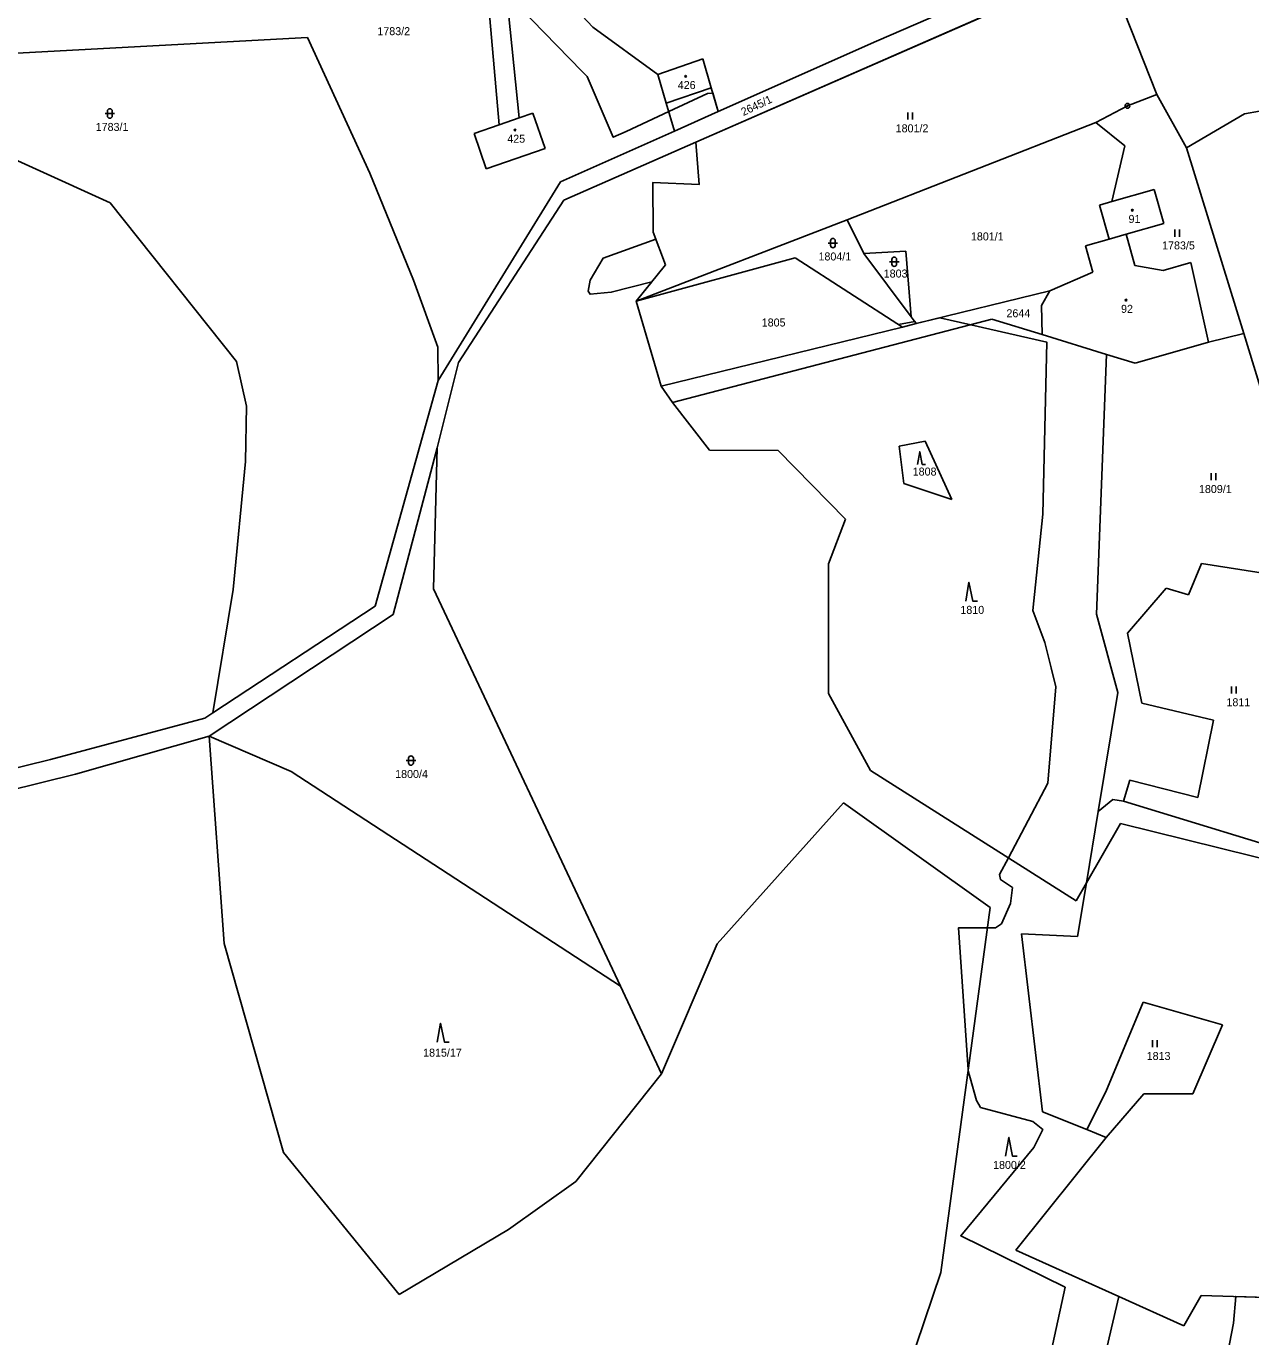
# Model space of a CAD drawing. Extents: x -439246 to -433691, y -1130252 to -1121148.
# Drawn here: x -435919.2 to -435659, y -1123419.1 to -1123140.7 of the extents above; entities that cross this region are included whole.
import ezdxf

# ---------------------------------------------------------------- set-up
doc = ezdxf.new("R2010")
doc.units = 0
for name, color, linetype in [('Vrstva 1', 7, 'Continuous'), ('Vrstva 16', 7, 'Continuous'), ('Vrstva 18', 7, 'Continuous'), ('Vrstva 19', 7, 'Continuous'), ('Vrstva 24', 7, 'Continuous'), ('Vrstva 25', 7, 'Continuous'), ('Vrstva 3', 7, 'Continuous'), ('Vrstva 37', 7, 'Continuous'), ('Vrstva 4', 7, 'Continuous'), ('Vrstva 52', 7, 'Continuous'), ('Vrstva 6', 7, 'Continuous')]:
    doc.layers.add(name, color=color, linetype=linetype)

msp = doc.modelspace()

# ---------------------------------------------------------------- linework, layer by layer
at = {"layer": 'Vrstva 1'}
for points in [[(-435818.75, -1123161.66), (-435824.5, -1123096.21)], [(-435814.48, -1123160.19), (-435819.53, -1123110.78)], [(-435798.84, -1123140.95), (-435814.43, -1123124.3)], [(-435738.57, -1123143.89), (-435696.3, -1123125.53)], [(-435694.56, -1123129.25), (-435776.94, -1123165.34)], [(-435679.01, -1123155.21), (-435690.05, -1123127.28)], [(-435939.63, -1123147.44), (-435859.47, -1123143.08)], [(-435859.47, -1123143.08), (-435846.23, -1123171.9)], [(-435785.05, -1123150.95), (-435798.84, -1123140.95)], [(-435772.19, -1123158.86), (-435738.57, -1123143.89)], [(-435775.49, -1123147.68), (-435785.05, -1123150.95)], [(-435775.49, -1123147.68), (-435773.68, -1123153.82)], [(-435785.05, -1123150.95), (-435783.24, -1123157.09)], [(-435773.68, -1123153.82), (-435772.19, -1123158.86)], [(-435901.39, -1123178.23), (-435948.61, -1123156.76)], [(-435783.24, -1123157.09), (-435781.49, -1123163)], [(-435679.01, -1123155.21), (-435685.23, -1123157.63)], [(-435672.72, -1123166.52), (-435679.01, -1123155.21)], [(-435660.34, -1123159.36), (-435644.41, -1123156.5)], [(-435818.75, -1123161.66), (-435814.48, -1123160.19)], [(-435814.48, -1123160.19), (-435811.59, -1123159.19)], [(-435808.98, -1123166.69), (-435811.59, -1123159.19)], [(-435781.49, -1123163), (-435772.19, -1123158.86)], [(-435685.23, -1123157.63), (-435691.94, -1123161.17)], [(-435672.72, -1123166.52), (-435660.34, -1123159.36)], [(-435824.08, -1123163.5), (-435818.75, -1123161.66)], [(-435805.72, -1123173.79), (-435781.49, -1123163)], [(-435691.94, -1123161.17), (-435744.81, -1123181.85)], [(-435691.94, -1123161.17), (-435685.8, -1123166.11)], [(-435821.47, -1123171), (-435824.08, -1123163.5)], [(-435776.94, -1123165.34), (-435805.03, -1123177.64)], [(-435776.21, -1123174.31), (-435776.94, -1123165.34)], [(-435821.47, -1123171), (-435808.98, -1123166.69)], [(-435685.8, -1123166.11), (-435688.54, -1123177.96)], [(-435660.51, -1123206.02), (-435672.72, -1123166.52)], [(-435846.23, -1123171.9), (-435836.94, -1123194.67)], [(-435831.71, -1123215.95), (-435805.72, -1123173.79)], [(-435786.05, -1123184.45), (-435786.09, -1123173.95)], [(-435786.09, -1123173.95), (-435776.21, -1123174.31)], [(-435688.54, -1123177.96), (-435679.58, -1123175.42)], [(-435679.58, -1123175.42), (-435677.52, -1123182.62)], [(-435874.59, -1123211.91), (-435901.39, -1123178.23)], [(-435827.38, -1123212.15), (-435805.03, -1123177.64)], [(-435691.21, -1123178.72), (-435688.54, -1123177.96)], [(-435691.21, -1123178.72), (-435689.14, -1123185.95)], [(-435744.81, -1123181.85), (-435789.62, -1123199.16)], [(-435744.81, -1123181.85), (-435741.26, -1123189.02)], [(-435783.37, -1123191.42), (-435786.05, -1123184.45)], [(-435685.54, -1123184.92), (-435689.14, -1123185.95)], [(-435677.52, -1123182.62), (-435685.54, -1123184.92)], [(-435685.54, -1123184.92), (-435683.64, -1123191.55)], [(-435689.14, -1123185.95), (-435694.18, -1123187.39)], [(-435694.18, -1123187.39), (-435692.59, -1123192.97)], [(-435789.62, -1123199.16), (-435755.83, -1123189.91)], [(-435755.83, -1123189.91), (-435733.07, -1123204.62)], [(-435732.33, -1123188.51), (-435741.26, -1123189.02)], [(-435741.26, -1123189.02), (-435731.2, -1123202.46)], [(-435732.33, -1123188.51), (-435731.2, -1123202.46)], [(-435789.62, -1123199.16), (-435783.37, -1123191.42)], [(-435692.59, -1123192.97), (-435701.7, -1123196.91)], [(-435683.64, -1123191.55), (-435677.68, -1123192.61)], [(-435677.68, -1123192.61), (-435671.78, -1123190.92)], [(-435671.78, -1123190.92), (-435668.01, -1123207.84)], [(-435836.94, -1123194.67), (-435831.8, -1123208.93)], [(-435789.62, -1123199.16), (-435784.3, -1123217.2)], [(-435730.12, -1123203.9), (-435701.7, -1123196.91)], [(-435701.7, -1123196.91), (-435703.49, -1123200.07)], [(-435703.49, -1123200.07), (-435703.38, -1123206.24)], [(-435784.3, -1123217.2), (-435733.07, -1123204.62)], [(-435714.03, -1123202.98), (-435781.88, -1123220.63)], [(-435733.07, -1123204.62), (-435730.12, -1123203.9)], [(-435731.2, -1123202.46), (-435730.12, -1123203.9)], [(-435703.38, -1123206.24), (-435714.03, -1123202.98)], [(-435689.68, -1123210.43), (-435703.38, -1123206.24)], [(-435668.01, -1123207.84), (-435660.51, -1123206.02)], [(-435651.42, -1123235.58), (-435660.51, -1123206.02)], [(-435831.8, -1123208.93), (-435831.71, -1123215.95)], [(-435683.58, -1123212.3), (-435668.01, -1123207.84)], [(-435872.4, -1123221.41), (-435874.59, -1123211.91)], [(-435831.91, -1123230.29), (-435827.38, -1123212.15)], [(-435691.81, -1123265.62), (-435689.68, -1123210.43)], [(-435689.68, -1123210.43), (-435683.58, -1123212.3)], [(-435831.71, -1123215.95), (-435845.08, -1123263.95)], [(-435784.3, -1123217.2), (-435781.88, -1123220.63)], [(-435872.65, -1123233.17), (-435872.4, -1123221.41)], [(-435781.88, -1123220.63), (-435774.05, -1123230.81)], [(-435728.22, -1123228.84), (-435733.75, -1123229.94)], [(-435722.59, -1123241.28), (-435728.22, -1123228.84)], [(-435841.28, -1123265.71), (-435831.91, -1123230.29)], [(-435832.69, -1123260.27), (-435831.91, -1123230.29)], [(-435774.05, -1123230.81), (-435759.45, -1123230.85)], [(-435759.45, -1123230.85), (-435745.18, -1123245.42)], [(-435733.75, -1123229.94), (-435732.75, -1123237.83)], [(-435875.27, -1123260.37), (-435872.65, -1123233.17)], [(-435732.75, -1123237.83), (-435722.59, -1123241.28)], [(-435745.18, -1123245.42), (-435748.74, -1123254.95)], [(-435669.49, -1123254.88), (-435672.3, -1123261.5)], [(-435669.49, -1123254.88), (-435651.85, -1123257.63)], [(-435748.74, -1123254.95), (-435748.79, -1123282.51)], [(-435879.55, -1123286.57), (-435875.27, -1123260.37)], [(-435832.69, -1123260.27), (-435792.97, -1123344.68)], [(-435677.03, -1123260.09), (-435685.25, -1123269.69)], [(-435672.3, -1123261.5), (-435677.03, -1123260.09)], [(-435841.28, -1123265.71), (-435880.35, -1123291.54)], [(-435879.55, -1123286.57), (-435845.08, -1123263.95)], [(-435691.81, -1123265.62), (-435687.25, -1123282.29)], [(-435685.25, -1123269.69), (-435682.16, -1123284.52)], [(-435748.79, -1123282.51), (-435739.87, -1123298.84)], [(-435687.25, -1123282.29), (-435691.43, -1123307.51)], [(-435682.16, -1123284.52), (-435666.95, -1123288.13)], [(-435914.05, -1123296.48), (-435881.25, -1123287.69)], [(-435881.25, -1123287.69), (-435879.55, -1123286.57)], [(-435666.95, -1123288.13), (-435670.31, -1123304.57)], [(-435908.76, -1123299.63), (-435880.35, -1123291.54)], [(-435880.35, -1123291.54), (-435862.91, -1123299.02)], [(-436043.61, -1123328.46), (-435914.05, -1123296.48)], [(-435862.91, -1123299.02), (-435792.97, -1123344.68)], [(-435739.87, -1123298.84), (-435696.12, -1123326.51)], [(-436056.42, -1123336.16), (-435908.76, -1123299.63)], [(-435684.74, -1123300.89), (-435686.1, -1123305.37)], [(-435670.31, -1123304.57), (-435684.74, -1123300.89)], [(-435688.38, -1123305.01), (-435691.43, -1123307.51)], [(-435686.1, -1123305.37), (-435688.38, -1123305.01)], [(-435745.59, -1123305.68), (-435772.4, -1123335.67)], [(-435714.4, -1123327.94), (-435745.59, -1123305.68)], [(-435691.43, -1123307.51), (-435693.94, -1123322.7)], [(-435686.1, -1123305.37), (-435644.38, -1123318.07)], [(-435686.71, -1123310.09), (-435693.94, -1123322.7)], [(-435651.52, -1123318.83), (-435686.71, -1123310.09)], [(-435693.94, -1123322.7), (-435696.12, -1123326.51)], [(-435693.94, -1123322.7), (-435695.82, -1123334.07)], [(-435724.89, -1123405.5), (-435714.4, -1123327.94)], [(-435772.4, -1123335.67), (-435784.22, -1123363.27)], [(-435703.32, -1123371.32), (-435707.75, -1123333.55)], [(-435695.82, -1123334.07), (-435707.75, -1123333.55)], [(-435792.97, -1123344.68), (-435784.22, -1123363.27)], [(-435681.92, -1123348.05), (-435689.85, -1123367.13)], [(-435665.01, -1123352.88), (-435681.92, -1123348.05)], [(-435671.35, -1123367.55), (-435665.01, -1123352.88)], [(-435689.85, -1123367.13), (-435693.9, -1123375.13)], [(-435689.78, -1123376.8), (-435681.79, -1123367.55)], [(-435681.79, -1123367.55), (-435671.35, -1123367.55)], [(-435693.9, -1123375.13), (-435703.32, -1123371.32)], [(-435708.97, -1123400.72), (-435689.78, -1123376.8)], [(-435689.78, -1123376.8), (-435693.9, -1123375.13)], [(-435687.04, -1123410.6), (-435708.97, -1123400.72)], [(-435744.29, -1123462.94), (-435724.89, -1123405.5)], [(-435689.65, -1123421.47), (-435687.04, -1123410.6)], [(-435687.04, -1123410.6), (-435673.27, -1123416.81)], [(-435673.27, -1123416.81), (-435669.54, -1123410.34)], [(-435669.54, -1123410.34), (-435651.22, -1123410.94)]]:
    msp.add_lwpolyline(points, dxfattribs=at)
at = {"layer": 'Vrstva 24'}
for radius in [0.5, 0.1]:
    msp.add_circle((-435685.23, -1123157.63), radius, dxfattribs=at)
at = {"layer": 'Vrstva 25'}
for p, q in [((-435902.47, -1123159.26), (-435900.47, -1123159.26)), ((-435901.97, -1123159.76), (-435901.97, -1123158.76)), ((-435900.97, -1123158.76), (-435900.97, -1123159.76)), ((-435731.93, -1123160.56), (-435731.93, -1123159.06)), ((-435730.93, -1123160.56), (-435730.93, -1123159.06)), ((-435675.15, -1123185.43), (-435675.15, -1123183.93)), ((-435674.15, -1123185.43), (-435674.15, -1123183.93)), ((-435748.82, -1123186.78), (-435746.82, -1123186.78)), ((-435748.32, -1123187.28), (-435748.32, -1123186.28)), ((-435747.32, -1123186.28), (-435747.32, -1123187.28)), ((-435735.78, -1123190.76), (-435733.78, -1123190.76)), ((-435735.28, -1123191.26), (-435735.28, -1123190.26)), ((-435734.28, -1123190.26), (-435734.28, -1123191.26)), ((-435667.47, -1123237.19), (-435667.47, -1123235.69)), ((-435666.47, -1123237.19), (-435666.47, -1123235.69)), ((-435663.16, -1123282.48), (-435663.16, -1123280.98)), ((-435662.16, -1123282.48), (-435662.16, -1123280.98)), ((-435837.98, -1123297.23), (-435837.98, -1123296.23)), ((-435836.98, -1123296.23), (-435836.98, -1123297.23)), ((-435838.48, -1123296.73), (-435836.48, -1123296.73)), ((-435679.89, -1123357.63), (-435679.89, -1123356.13)), ((-435678.89, -1123357.63), (-435678.89, -1123356.13))]:
    msp.add_line(p, q, dxfattribs=at)
for points in [[(-435729.84, -1123233.81), (-435729.37, -1123231.13), (-435728.83, -1123233.81), (-435728.16, -1123233.81)], [(-435719.61, -1123262.86), (-435718.91, -1123258.86), (-435718.11, -1123262.86), (-435717.11, -1123262.86)], [(-435831.89, -1123356.52), (-435831.19, -1123352.52), (-435830.39, -1123356.52), (-435829.39, -1123356.52)], [(-435711.14, -1123380.78), (-435710.44, -1123376.78), (-435709.64, -1123380.78), (-435708.64, -1123380.78)]]:
    msp.add_lwpolyline(points, dxfattribs=at)
for centre in [(-435779.12, -1123151.36), (-435815.39, -1123162.77), (-435684.19, -1123179.81), (-435685.56, -1123198.91)]:
    msp.add_circle(centre, 0.175, dxfattribs=at)
for centre, start, end in [((-435901.47, -1123158.76), 0, 180), ((-435901.47, -1123159.76), 180, 0), ((-435747.82, -1123186.28), 0, 180), ((-435747.82, -1123187.28), 180, 0), ((-435734.78, -1123190.26), 0, 180), ((-435734.78, -1123191.26), 180, 0), ((-435837.48, -1123296.23), 0, 180), ((-435837.48, -1123297.23), 180, 0)]:
    msp.add_arc(centre, 0.5, start, end, dxfattribs=at)
at = {"layer": 'Vrstva 3'}
for points in [[(-435775.49, -1123147.68), (-435785.05, -1123150.95)], [(-435775.49, -1123147.68), (-435773.68, -1123153.82)], [(-435785.05, -1123150.95), (-435783.24, -1123157.09)], [(-435773.68, -1123153.82), (-435783.24, -1123157.09)], [(-435818.75, -1123161.66), (-435814.48, -1123160.19)], [(-435814.48, -1123160.19), (-435811.59, -1123159.19)], [(-435808.98, -1123166.69), (-435811.59, -1123159.19)], [(-435824.08, -1123163.5), (-435818.75, -1123161.66)], [(-435821.47, -1123171), (-435824.08, -1123163.5)], [(-435821.47, -1123171), (-435808.98, -1123166.69)], [(-435688.54, -1123177.96), (-435679.58, -1123175.42)], [(-435679.58, -1123175.42), (-435677.52, -1123182.62)], [(-435691.21, -1123178.72), (-435688.54, -1123177.96)], [(-435691.21, -1123178.72), (-435689.14, -1123185.95)], [(-435685.54, -1123184.92), (-435689.14, -1123185.95)], [(-435685.54, -1123184.92), (-435689.14, -1123185.95)], [(-435677.52, -1123182.62), (-435685.54, -1123184.92)], [(-435685.54, -1123184.92), (-435683.64, -1123191.55)], [(-435689.14, -1123185.95), (-435694.18, -1123187.39)], [(-435694.18, -1123187.39), (-435692.59, -1123192.97)], [(-435692.59, -1123192.97), (-435701.7, -1123196.91)], [(-435683.64, -1123191.55), (-435677.68, -1123192.61)], [(-435677.68, -1123192.61), (-435671.78, -1123190.92)], [(-435671.78, -1123190.92), (-435668.01, -1123207.84)], [(-435701.7, -1123196.91), (-435703.49, -1123200.07)], [(-435703.49, -1123200.07), (-435703.38, -1123206.24)], [(-435689.68, -1123210.43), (-435703.38, -1123206.24)], [(-435683.58, -1123212.3), (-435668.01, -1123207.84)], [(-435689.68, -1123210.43), (-435683.58, -1123212.3)]]:
    msp.add_lwpolyline(points, dxfattribs=at)
at = {"layer": 'Vrstva 37'}
for centre in [(-435779.12, -1123151.36), (-435815.39, -1123162.77), (-435684.19, -1123179.81), (-435685.56, -1123198.91)]:
    msp.add_circle(centre, 0.175, dxfattribs=at)
at = {"layer": 'Vrstva 4'}
msp.add_lwpolyline([(-435773.68, -1123153.82), (-435783.24, -1123157.09)], dxfattribs=at)
at = {"layer": 'Vrstva 52'}
for points in [[(-435817.18, -1123133.75), (-435801.11, -1123150.31), (-435800.05, -1123151.39), (-435799.83, -1123151.91), (-435794.49, -1123164.31), (-435791.78, -1123163.05), (-435782.72, -1123158.85), (-435774.47, -1123155.02), (-435773.65, -1123154.93), (-435773.36, -1123154.9), (-435772.19, -1123158.86), (-435738.57, -1123143.89), (-435700.91, -1123127.53)], [(-435699.63, -1123131.47), (-435776.94, -1123165.34), (-435776.21, -1123174.31), (-435786.09, -1123173.95), (-435786.05, -1123184.45), (-435785.46, -1123185.97), (-435796.65, -1123190), (-435799.42, -1123194.69), (-435799.84, -1123197.03), (-435799.42, -1123197.67), (-435794.94, -1123197.25), (-435786.27, -1123195.01), (-435789.62, -1123199.16), (-435784.3, -1123217.2), (-435733.07, -1123204.62), (-435733.89, -1123204.09), (-435730.44, -1123203.47), (-435730.12, -1123203.9), (-435725.07, -1123202.66), (-435718.54, -1123204.15), (-435702.34, -1123207.87), (-435703.24, -1123244.38), (-435705.37, -1123264.85), (-435702.81, -1123271.67), (-435701.47, -1123277.04), (-435700.47, -1123281.06), (-435702.17, -1123301.53), (-435710.54, -1123317.39), (-435712.41, -1123320.94), (-435712.2, -1123322), (-435709.64, -1123323.71), (-435710.07, -1123327.12), (-435711.98, -1123331.38), (-435713.26, -1123332.24), (-435714.98, -1123332.24), (-435721.14, -1123332.26), (-435719.06, -1123362.39), (-435719.02, -1123362.95), (-435718.68, -1123364.14), (-435717.32, -1123368.92), (-435716.81, -1123369.8), (-435716.46, -1123370.41), (-435705.37, -1123373.4), (-435703.24, -1123375.1), (-435705.16, -1123378.94), (-435720.66, -1123397.66), (-435698.5, -1123408.61), (-435705.66, -1123441.45)], [(-435662.72, -1123416.26), (-435662.23, -1123410.58), (-435651.22, -1123410.94), (-435643.74, -1123383.72), (-435646.01, -1123337.04), (-435647.64, -1123331.65), (-435639.9, -1123328.87), (-435639.63, -1123337.4), (-435639.34, -1123357.91), (-435618.5, -1123360.44), (-435588.26, -1123351.78), (-435562.39, -1123333.87), (-435567.65, -1123317.58), (-435579.19, -1123281.82), (-435584.69, -1123269.68), (-435598.54, -1123239.11), (-435604.59, -1123234.43), (-435606, -1123230.46), (-435612.53, -1123208.1), (-435614.36, -1123188.63), (-435619.58, -1123170.61), (-435618.76, -1123153.99), (-435626.05, -1123141.03), (-435624.72, -1123138.55)], [(-435672.53, -1123448.68), (-435659.07, -1123452.63), (-435660.59, -1123447.82), (-435665.71, -1123431.61), (-435662.72, -1123416.26)]]:
    msp.add_lwpolyline(points, dxfattribs=at)
at = {"layer": 'Vrstva 6'}
for points in [[(-435880.35, -1123291.54), (-435877.15, -1123335.56)], [(-435877.15, -1123335.56), (-435864.55, -1123379.96)], [(-435784.22, -1123363.27), (-435802.44, -1123386.13)], [(-435864.55, -1123379.96), (-435839.98, -1123410.19)], [(-435802.44, -1123386.13), (-435816.73, -1123396.32)], [(-435839.98, -1123410.19), (-435816.73, -1123396.32)]]:
    msp.add_lwpolyline(points, dxfattribs=at)

# ---------------------------------------------------------------- texts
at = {"layer": 'Vrstva 16'}
msp.add_text('2645/1', height=1.7, rotation=25.4794, dxfattribs=at).set_placement((-435766.85, -1123159.82))
at = {"layer": 'Vrstva 18'}
for s, p in [('1783/2', (-435844.62, -1123142.62)), ('1783/1', (-435904.47, -1123162.96)), ('1801/2', (-435734.49, -1123163.26)), ('1801/1', (-435718.5, -1123186.22)), ('1783/5', (-435677.87, -1123188.13)), ('1804/1', (-435750.89, -1123190.48)), ('1803', (-435737.03, -1123194.11)), ('2644', (-435710.95, -1123202.55)), ('1805', (-435762.95, -1123204.51)), ('1808', (-435730.87, -1123236.18)), ('1809/1', (-435670.04, -1123239.89)), ('1810', (-435720.74, -1123265.56)), ('1811', (-435664.2, -1123285.18)), ('1800/4', (-435840.84, -1123300.43)), ('1815/17', (-435834.9, -1123359.63)), ('1813', (-435681.15, -1123360.33)), ('1800/2', (-435713.79, -1123383.48))]:
    msp.add_text(s, height=1.7, dxfattribs=at).set_placement(p)
at = {"layer": 'Vrstva 19'}
for s, p in [('426', (-435780.79, -1123154.06)), ('425', (-435817.02, -1123165.47)), ('91', (-435685.01, -1123182.51)), ('92', (-435686.6, -1123201.61))]:
    msp.add_text(s, height=1.7, dxfattribs=at).set_placement(p)

doc.saveas('drawing.dxf')
